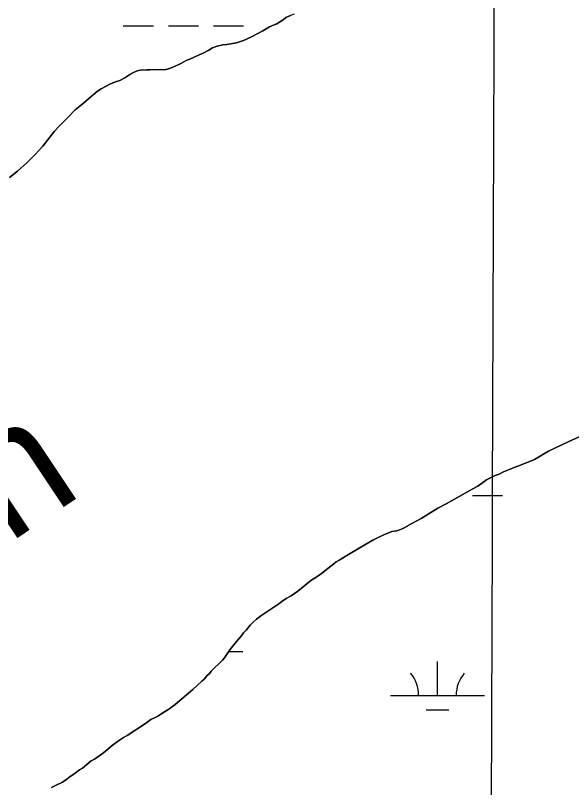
# Model space of a CAD drawing. Extents: x 3148686 to 3186545, y 916144 to 941516.
# Drawn here: x 3155037 to 3155629, y 924669 to 925490 of the extents above; entities that cross this region are included whole.
import ezdxf

# ---------------------------------------------------------------- set-up
doc = ezdxf.new("R2010")
doc.units = 0
for name, color, linetype in [('V-GRID-MAJR', 7, 'Continuous'), ('V-RIVR-IDEN', 7, 'Continuous'), ('V-SITE-VEGE', 7, 'Continuous'), ('V-TOPO-SHOR', 7, 'Continuous'), ('V-WETL-SWMP', 7, 'Continuous')]:
    doc.layers.add(name, color=color, linetype=linetype)

msp = doc.modelspace()

# ---------------------------------------------------------------- linework, layer by layer
at = {"layer": 'V-GRID-MAJR'}
msp.add_spline([(3155532.771, 921545.5580000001), (3155553.932, 927607.469), (3155575.096, 933670.4720000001), (3155596.261, 939733.524), (3155596.265, 939734.567)], degree=3, dxfattribs=at)
at = {"layer": 'V-SITE-VEGE'}
for p, q in [((3155315.185, 925480.7459999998), (3155321.83, 925485.0119999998)), ((3155321.83, 925485.0119999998), (3155324.9620000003, 925487.3409999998)), ((3155324.9620000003, 925487.3409999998), (3155329.654, 925489.6629999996)), ((3155300.332, 925473.3939999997), (3155307.367, 925477.4609999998)), ((3155307.367, 925477.4609999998), (3155312.256, 925479.7819999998)), ((3155312.256, 925479.7819999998), (3155315.185, 925480.7459999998)), ((3155288.409, 925466.8059999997), (3155300.332, 925473.3939999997)), ((3155262.24, 925458.7139999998), (3155272.1950000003, 925460.4299999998)), ((3155272.1950000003, 925460.4299999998), (3155279.617, 925462.9389999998)), ((3155279.617, 925462.9389999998), (3155288.409, 925466.8059999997)), ((3155236.849, 925449.6429999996), (3155242.907, 925452.7419999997)), ((3155242.907, 925452.7419999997), (3155246.816, 925455.0659999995)), ((3155246.816, 925455.0659999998), (3155251.895, 925456.998)), ((3155251.895, 925456.9979999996), (3155257.947, 925458.3389999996)), ((3155257.947, 925458.3389999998), (3155262.24, 925458.7139999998)), ((3155222.781, 925443.2599999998), (3155232.744, 925447.9029999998)), ((3155232.744, 925447.9029999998), (3155236.849, 925449.6429999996)), ((3155202.0670000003, 925433.5869999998), (3155210.468, 925437.2609999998)), ((3155210.468, 925437.2609999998), (3155213.987, 925439.0040000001)), ((3155213.987, 925439.0039999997), (3155218.873, 925441.7159999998)), ((3155218.873, 925441.7159999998), (3155222.781, 925443.26)), ((3155158.934, 925426.9269999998), (3155162.062, 925428.67)), ((3155162.062, 925428.6699999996), (3155166.555, 925430.7979999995)), ((3155166.555, 925430.7979999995), (3155169.875, 925431.3689999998)), ((3155169.875, 925431.3689999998), (3155176.897, 925431.9279999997)), ((3155176.897, 925431.9279999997), (3155180.215, 925431.719)), ((3155180.215, 925431.7189999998), (3155191.528, 925432.2619999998)), ((3155191.528, 925432.2619999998), (3155195.622, 925431.6619999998)), ((3155195.622, 925431.6619999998), (3155198.551, 925432.4299999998)), ((3155198.551, 925432.4299999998), (3155202.0670000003, 925433.5869999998)), ((3155137.4390000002, 925416.4759999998), (3155143.6890000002, 925419.181)), ((3155143.6890000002, 925419.1809999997), (3155148.377, 925420.5289999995)), ((3155148.377, 925420.5289999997), (3155153.6550000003, 925423.435)), ((3155153.6550000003, 925423.4349999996), (3155158.9340000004, 925426.9269999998)), ((3155124.536, 925409.3059999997), (3155128.448, 925411.6319999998)), ((3155128.448, 925411.6319999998), (3155137.4390000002, 925416.4759999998)), ((3155115.144, 925401.3469999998), (3155124.536, 925409.3059999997)), ((3155100.663, 925389.3069999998), (3155109.664, 925396.2949999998)), ((3155109.664, 925396.2949999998), (3155115.144, 925401.3469999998)), ((3155092.049, 925380.5639999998), (3155100.663, 925389.3069999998)), ((3155088.913, 925377.0639999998), (3155092.049, 925380.5639999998)), ((3155078.9250000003, 925366.7649999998), (3155083.627, 925372.0139999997)), ((3155083.627, 925372.0139999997), (3155088.913, 925377.0639999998)), ((3155066.185, 925350.6249999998), (3155078.9250000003, 925366.7649999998)), ((3155058.154, 925341.6829999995), (3155066.1850000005, 925350.6249999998)), ((3155049.538, 925333.1349999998), (3155058.154, 925341.6829999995)), ((3155039.557, 925324.2009999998), (3155049.538, 925333.1349999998)), ((3155030.752, 925317.2109999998), (3155039.557, 925324.2009999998)), ((3155636.9620000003, 925041.4339999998), (3155625.0670000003, 925036.1359999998)), ((3155625.0670000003, 925036.1359999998), (3155611.585, 925029.8549999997)), ((3155604.247, 925026.1209999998), (3155599.8850000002, 925023.764)), ((3155611.585, 925029.8549999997), (3155604.247, 925026.1209999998)), ((3155589.1720000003, 925017.4699999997), (3155574.504, 925011.3939999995)), ((3155595.521, 925021.0089999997), (3155589.1720000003, 925017.4699999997)), ((3155599.8850000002, 925023.7639999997), (3155595.521, 925021.0089999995)), ((3155567.7660000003, 925009.0429999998), (3155563.406, 925007.0809999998)), ((3155574.504, 925011.3939999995), (3155567.7660000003, 925009.0429999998)), ((3155547.5470000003, 925000.4129999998), (3155541.798, 924997.6659999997)), ((3155551.907, 925001.9789999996), (3155547.5470000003, 925000.4129999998)), ((3155556.468, 925004.3359999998), (3155551.907, 925001.9789999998)), ((3155563.406, 925007.0809999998), (3155556.468, 925004.3359999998)), ((3155538.4250000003, 924995.6979999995), (3155528.9020000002, 924989.2039999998)), ((3155541.798, 924997.6659999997), (3155538.4250000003, 924995.6979999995)), ((3155523.149, 924985.8609999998), (3155512.438, 924979.7669999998)), ((3155528.9020000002, 924989.2039999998), (3155523.149, 924985.8609999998)), ((3155506.886, 924976.8219999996), (3155495.382, 924970.1349999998)), ((3155512.438, 924979.7669999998), (3155506.886, 924976.8219999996)), ((3155495.382, 924970.1349999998), (3155486.4590000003, 924965.6169999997)), ((3155483.682, 924964.0439999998), (3155468.803, 924954.7989999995)), ((3155486.4590000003, 924965.6169999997), (3155483.682, 924964.0439999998)), ((3155468.803, 924954.7989999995), (3155458.688, 924949.4949999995)), ((3155447.9790000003, 924943.3999999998), (3155442.824, 924941.4419999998)), ((3155450.754, 924944.7769999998), (3155447.9790000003, 924943.3999999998)), ((3155458.688, 924949.4949999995), (3155450.754, 924944.7769999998)), ((3155424.394, 924935.1799999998), (3155417.453, 924931.6410000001)), ((3155429.154, 924937.3359999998), (3155424.394, 924935.1799999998)), ((3155437.4790000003, 924940.6699999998), (3155429.154, 924937.3359999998)), ((3155442.824, 924941.4419999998), (3155437.4790000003, 924940.6699999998)), ((3155408.926, 924926.7279999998), (3155393.254, 924917.2879999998)), ((3155417.453, 924931.6409999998), (3155408.9260000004, 924926.7279999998)), ((3155381.507, 924910.4499999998), (3155378.5330000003, 924908.4429999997)), ((3155393.254, 924917.2879999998), (3155381.507, 924910.4499999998)), ((3155375.998, 924906.3829999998), (3155369.448, 924901.5289999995)), ((3155378.5330000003, 924908.4429999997), (3155375.998, 924906.3829999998)), ((3155362.764, 924896.0119999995), (3155356.878, 924891.8789999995)), ((3155369.448, 924901.5289999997), (3155362.764, 924896.012)), ((3155349.3370000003, 924887.0249999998), (3155337.426, 924877.3729999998)), ((3155352.579, 924889.4539999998), (3155349.3370000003, 924887.0249999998)), ((3155356.878, 924891.8789999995), (3155352.579, 924889.4539999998)), ((3155337.426, 924877.3729999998), (3155330.413, 924872.5189999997)), ((3155325.191, 924869.5039999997), (3155320.432, 924866.2889999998)), ((3155330.413, 924872.5189999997), (3155325.191, 924869.5039999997)), ((3155317.452, 924863.9259999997), (3155298.205, 924851.1359999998)), ((3155320.432, 924866.2889999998), (3155317.452, 924863.9259999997)), ((3155293.64, 924847.5909999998), (3155289.669, 924844.0439999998)), ((3155298.205, 924851.1359999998), (3155293.64, 924847.591)), ((3155282.9080000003, 924836.1529999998), (3155279.928, 924832.9989999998)), ((3155286.8850000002, 924841.0859999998), (3155282.9080000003, 924836.1529999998)), ((3155289.669, 924844.0439999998), (3155286.8850000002, 924841.0859999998)), ((3155277.143, 924829.4449999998), (3155272.1750000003, 924823.7249999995)), ((3155279.928, 924832.9989999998), (3155277.143, 924829.4449999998)), ((3155272.1750000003, 924823.7249999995), (3155265.213, 924815.0459999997)), ((3155265.213, 924815.0459999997), (3155259.4420000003, 924806.5569999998)), ((3155257.453, 924803.9929999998), (3155245.532, 924792.1639999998)), ((3155259.4420000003, 924806.5569999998), (3155257.453, 924803.9929999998)), ((3155240.963, 924787.4309999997), (3155237.782, 924783.8799999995)), ((3155243.543, 924789.7939999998), (3155240.963, 924787.4309999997)), ((3155245.532, 924792.1639999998), (3155243.543, 924789.7939999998)), ((3155235.399, 924781.5139999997), (3155225.865, 924772.8429999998)), ((3155237.782, 924783.8799999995), (3155235.399, 924781.5139999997)), ((3155225.865, 924772.8429999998), (3155207.003, 924756.8849999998)), ((3155207.003, 924756.8849999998), (3155200.255, 924751.9629999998)), ((3155192.915, 924747.2409999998), (3155188.747, 924744.2879999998)), ((3155200.255, 924751.9629999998), (3155192.915, 924747.2409999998)), ((3155178.237, 924738.7869999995), (3155175.458, 924736.6219999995)), ((3155181.213, 924740.7549999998), (3155178.237, 924738.7869999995)), ((3155185.773, 924743.1119999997), (3155181.213, 924740.755)), ((3155188.747, 924744.2879999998), (3155185.773, 924743.1119999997)), ((3155175.458, 924736.6219999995), (3155156.014, 924724.0289999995)), ((3155152.0470000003, 924721.8659999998), (3155146.8880000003, 924718.3249999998)), ((3155156.014, 924724.0289999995), (3155152.0470000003, 924721.8659999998)), ((3155140.14, 924713.4039999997), (3155131.006, 924705.5209999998)), ((3155146.8880000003, 924718.3249999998), (3155140.14, 924713.4039999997)), ((3155131.006, 924705.5209999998), (3155121.284, 924698.8300000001)), ((3155117.7120000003, 924696.8659999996), (3155108.382, 924689.1819999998)), ((3155121.284, 924698.8299999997), (3155117.7120000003, 924696.8659999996)), ((3155108.382, 924689.1819999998), (3155105.207, 924687.2159999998)), ((3155095.287, 924680.1279999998), (3155091.713, 924677.3709999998)), ((3155099.45, 924682.8819999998), (3155095.287, 924680.1279999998)), ((3155105.207, 924687.2159999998), (3155099.45, 924682.8819999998)), ((3155087.148, 924674.2209999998), (3155079.812, 924670.8849999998)), ((3155091.713, 924677.3709999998), (3155087.148, 924674.2209999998)), ((3155079.812, 924670.8849999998), (3155075.45, 924668.5279999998))]:
    msp.add_line(p, q, dxfattribs=at)
at = {"layer": 'V-TOPO-SHOR'}
for points in [[(3155333.754000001, 925491.0129999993), (3155329.654000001, 925489.6629999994), (3155324.962000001, 925487.3409999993), (3155321.832000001, 925485.0119999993), (3155315.185000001, 925480.7459999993), (3155312.256000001, 925479.7819999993), (3155307.369000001, 925477.4609999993), (3155300.332000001, 925473.3919999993), (3155288.409000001, 925466.8059999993), (3155279.617000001, 925462.9389999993), (3155272.195000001, 925460.4299999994), (3155262.240000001, 925458.7139999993), (3155257.947000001, 925458.3389999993), (3155251.895000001, 925456.9979999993), (3155246.816000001, 925455.0659999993), (3155242.907000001, 925452.7419999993), (3155236.849000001, 925449.6429999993), (3155232.744000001, 925447.9029999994), (3155222.781000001, 925443.2599999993), (3155218.873000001, 925441.7159999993), (3155213.987000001, 925439.0039999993)], [(3155213.987000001, 925439.0039999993), (3155210.468000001, 925437.2609999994), (3155202.067000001, 925433.5869999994), (3155198.551000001, 925432.4299999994), (3155195.622000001, 925431.6619999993), (3155191.528000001, 925432.2619999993), (3155180.213000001, 925431.7189999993), (3155176.897000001, 925431.9279999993), (3155169.875000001, 925431.3689999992), (3155166.555000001, 925430.7979999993), (3155162.062000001, 925428.6699999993), (3155158.934000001, 925426.9269999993), (3155153.655000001, 925423.4349999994), (3155148.377000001, 925420.5289999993), (3155143.689000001, 925419.1809999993), (3155137.439000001, 925416.4759999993), (3155128.448000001, 925411.6319999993), (3155124.5360000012, 925409.3079999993), (3155115.1440000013, 925401.3449999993), (3155109.664000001, 925396.2949999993), (3155100.663000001, 925389.3069999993), (3155092.049000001, 925380.5639999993), (3155088.913000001, 925377.0639999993), (3155083.627000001, 925372.0139999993), (3155078.925000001, 925366.7649999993), (3155066.185000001, 925350.6249999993), (3155058.154000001, 925341.6829999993), (3155049.538000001, 925333.1349999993), (3155039.557000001, 925324.1989999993), (3155030.752000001, 925317.2109999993)], [(3155417.453000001, 924931.6429999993), (3155424.3940000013, 924935.1799999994), (3155429.154000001, 924937.3379999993), (3155437.479000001, 924940.6699999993), (3155442.824000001, 924941.4419999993), (3155447.979000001, 924943.3999999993), (3155450.754000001, 924944.7769999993), (3155458.688000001, 924949.4949999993), (3155468.8030000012, 924954.7989999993), (3155483.682000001, 924964.0439999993), (3155486.459000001, 924965.6169999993), (3155495.382000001, 924970.1349999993), (3155506.886000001, 924976.8199999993), (3155512.438000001, 924979.7669999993), (3155523.149000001, 924985.8609999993), (3155528.902000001, 924989.2039999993), (3155538.425000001, 924995.6979999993), (3155541.798000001, 924997.6639999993), (3155547.547000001, 925000.4129999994), (3155551.907000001, 925001.9789999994), (3155556.468000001, 925004.3359999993), (3155563.406000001, 925007.0809999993), (3155567.766000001, 925009.0429999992), (3155574.504000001, 925011.3939999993), (3155589.174000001, 925017.4699999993), (3155595.521000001, 925021.0089999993), (3155599.885000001, 925023.7639999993), (3155604.247000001, 925026.1209999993), (3155611.585000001, 925029.8549999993), (3155625.067000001, 925036.1359999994), (3155636.962000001, 925041.4339999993)], [(3155075.450000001, 924668.5279999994), (3155079.812000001, 924670.8849999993), (3155087.148000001, 924674.2209999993), (3155091.713000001, 924677.3709999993), (3155095.285000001, 924680.1279999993), (3155099.450000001, 924682.8819999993), (3155105.207000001, 924687.2159999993), (3155108.382000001, 924689.1819999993), (3155117.712000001, 924696.8639999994), (3155121.284000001, 924698.8299999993), (3155131.006000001, 924705.5209999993), (3155140.140000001, 924713.4039999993), (3155146.888000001, 924718.3249999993), (3155152.047000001, 924721.8659999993), (3155156.014000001, 924724.0289999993), (3155175.458000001, 924736.6219999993), (3155178.237000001, 924738.7869999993), (3155181.213000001, 924740.7549999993), (3155185.773000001, 924743.1119999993), (3155188.747000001, 924744.2879999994), (3155192.915000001, 924747.2409999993), (3155200.255000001, 924751.9629999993), (3155207.003000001, 924756.8849999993), (3155225.865000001, 924772.8429999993), (3155235.399000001, 924781.5139999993), (3155237.782000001, 924783.8799999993), (3155240.963000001, 924787.4309999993), (3155243.543000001, 924789.7939999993), (3155245.532000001, 924792.1639999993), (3155257.453000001, 924803.9929999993), (3155259.442000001, 924806.5569999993), (3155265.213000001, 924815.0459999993), (3155272.175000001, 924823.7249999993), (3155277.143000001, 924829.4449999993), (3155279.9280000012, 924832.9989999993), (3155282.908000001, 924836.1529999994), (3155286.885000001, 924841.0859999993), (3155289.669000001, 924844.0439999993), (3155293.640000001, 924847.5909999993), (3155298.205000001, 924851.1359999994), (3155317.452000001, 924863.9259999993), (3155320.429000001, 924866.2889999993), (3155325.191000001, 924869.5039999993), (3155330.413000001, 924872.5189999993), (3155337.426000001, 924877.3729999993), (3155349.337000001, 924887.0249999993), (3155352.579000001, 924889.4539999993), (3155356.878000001, 924891.8789999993), (3155362.764000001, 924896.0119999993), (3155369.448000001, 924901.5289999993), (3155375.998000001, 924906.3849999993), (3155378.533000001, 924908.4409999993), (3155381.507000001, 924910.4499999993), (3155393.254000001, 924917.2879999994), (3155408.926000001, 924926.7279999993), (3155417.453000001, 924931.6429999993)]]:
    msp.add_lwpolyline(points, dxfattribs=at)
at = {"layer": 'V-WETL-SWMP'}
for p, q in [((3155151.9587057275, 925478.6810714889), (3155183.9586879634, 925478.6473529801)), ((3155199.958679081, 925478.630493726), (3155231.958661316, 925478.5967752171)), ((3155247.958652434, 925478.5799159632), (3155279.9586346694, 925478.5461974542)), ((3155523.432515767, 924979.1133709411), (3155555.4324980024, 924979.0796524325)), ((3155263.9672025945, 924813.2126783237), (3155279.257553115, 924813.1965668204)), ((3155486.0525148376, 924766.5486403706), (3155486.09044816, 924802.5486203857)), ((3155436.052542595, 924766.6013255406), (3155536.0524870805, 924766.4959552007)), ((3155474.036261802, 924751.1302933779), (3155498.0362484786, 924751.1050044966))]:
    msp.add_line(p, q, dxfattribs=at)
for points in [[(3155195.623000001, 925431.6609999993), (3155198.551000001, 925432.4299999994), (3155202.067000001, 925433.5869999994), (3155210.468000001, 925437.2609999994), (3155213.986000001, 925439.0029999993), (3155218.8730000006, 925441.7149999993), (3155222.780000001, 925443.2599999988), (3155232.745000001, 925447.9029999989), (3155236.848000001, 925449.6429999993), (3155242.907000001, 925452.7409999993), (3155246.8170000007, 925455.0659999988), (3155251.896000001, 925456.9979999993), (3155257.947000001, 925458.3399999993), (3155262.240000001, 925458.7129999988), (3155272.194000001, 925460.4309999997), (3155279.616000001, 925462.9379999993), (3155288.408000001, 925466.8049999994), (3155300.332000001, 925473.3909999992), (3155307.370000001, 925477.4609999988), (3155312.255000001, 925479.7819999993), (3155315.184000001, 925480.7459999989), (3155321.833000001, 925485.0119999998), (3155324.962000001, 925487.3409999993), (3155329.653000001, 925489.6639999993)], [(3155030.752000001, 925317.2109999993), (3155039.557000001, 925324.1989999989), (3155049.539000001, 925333.1339999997), (3155058.154000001, 925341.6829999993), (3155066.185000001, 925350.6249999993), (3155078.926000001, 925366.7649999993), (3155083.627000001, 925372.0139999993), (3155088.913000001, 925377.0649999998), (3155092.048000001, 925380.5639999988), (3155100.663000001, 925389.3079999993), (3155109.663000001, 925396.2959999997), (3155115.1440000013, 925401.3459999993), (3155124.537000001, 925409.3069999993), (3155128.447000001, 925411.6329999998), (3155137.438000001, 925416.4749999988), (3155143.690000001, 925419.1819999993), (3155148.377000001, 925420.5289999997), (3155153.654000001, 925423.4349999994), (3155158.934000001, 925426.9259999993), (3155162.062000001, 925428.6689999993), (3155166.556000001, 925430.7969999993), (3155169.8740000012, 925431.3699999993), (3155176.898000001, 925431.9279999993), (3155180.213000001, 925431.7199999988), (3155191.5290000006, 925432.2619999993), (3155195.623000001, 925431.6609999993)], [(3155636.962000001, 925041.4329999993), (3155625.067000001, 925036.1349999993), (3155611.585000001, 925029.8539999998), (3155604.248000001, 925026.1219999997), (3155599.885000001, 925023.7639999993), (3155595.521000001, 925021.0099999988), (3155589.174000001, 925017.4709999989), (3155574.505000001, 925011.3929999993), (3155567.767000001, 925009.0429999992), (3155563.406000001, 925007.0809999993), (3155556.468000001, 925004.3369999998), (3155551.907000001, 925001.9799999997), (3155547.547000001, 925000.4129999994), (3155541.797000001, 924997.6639999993), (3155538.425000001, 924995.6979999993), (3155528.901000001, 924989.2039999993), (3155523.149000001, 924985.8609999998), (3155512.438000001, 924979.7669999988), (3155506.885000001, 924976.8199999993), (3155495.3810000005, 924970.1349999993), (3155486.458000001, 924965.6169999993), (3155483.681000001, 924964.0449999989), (3155468.802000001, 924954.7999999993), (3155458.688000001, 924949.4949999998), (3155450.754000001, 924944.7759999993), (3155447.9780000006, 924943.4009999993), (3155442.825000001, 924941.4419999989), (3155437.4780000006, 924940.6699999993), (3155429.153000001, 924937.3379999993), (3155424.395000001, 924935.1789999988), (3155417.454000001, 924931.6429999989), (3155408.925000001, 924926.7279999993), (3155393.254000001, 924917.2889999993), (3155381.5080000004, 924910.4509999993), (3155378.534000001, 924908.4409999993), (3155375.9980000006, 924906.3839999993), (3155369.448000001, 924901.5279999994), (3155362.7640000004, 924896.0119999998), (3155356.877000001, 924891.8779999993), (3155352.5790000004, 924889.4539999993), (3155349.3380000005, 924887.0249999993), (3155337.426000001, 924877.3729999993), (3155330.414000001, 924872.5189999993), (3155325.191000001, 924869.5039999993), (3155320.429000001, 924866.2899999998), (3155317.451000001, 924863.9259999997), (3155298.205000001, 924851.1359999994), (3155293.639000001, 924847.5909999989), (3155289.6680000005, 924844.0439999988), (3155286.886000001, 924841.0859999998), (3155282.908000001, 924836.1529999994), (3155279.9280000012, 924832.9979999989), (3155277.143000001, 924829.4459999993), (3155272.174000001, 924823.7259999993), (3155265.213000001, 924815.0449999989), (3155259.442000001, 924806.5569999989), (3155257.453000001, 924803.9919999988), (3155245.533000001, 924792.1629999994), (3155243.544000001, 924789.7949999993), (3155240.962000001, 924787.4299999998), (3155237.782000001, 924783.8799999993), (3155235.398000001, 924781.5139999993), (3155225.865000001, 924772.8429999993), (3155207.003000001, 924756.8839999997), (3155200.255000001, 924751.9629999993), (3155192.914000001, 924747.2409999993), (3155188.7470000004, 924744.2879999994), (3155185.773000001, 924743.1119999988), (3155181.212000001, 924740.7549999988), (3155178.236000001, 924738.7869999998), (3155175.4570000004, 924736.6209999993), (3155156.014000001, 924724.0289999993), (3155152.047000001, 924721.8669999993), (3155146.888000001, 924718.3249999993), (3155140.140000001, 924713.4029999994), (3155131.0060000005, 924705.5209999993), (3155121.283000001, 924698.8299999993), (3155117.713000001, 924696.8639999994), (3155108.382000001, 924689.1819999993), (3155105.207000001, 924687.2149999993), (3155099.451000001, 924682.8829999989), (3155095.285000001, 924680.1279999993), (3155091.7120000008, 924677.3709999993), (3155087.1480000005, 924674.2219999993), (3155079.812000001, 924670.8859999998), (3155075.449000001, 924668.5269999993)]]:
    msp.add_lwpolyline(points, dxfattribs=at)
for centre, radius, start, end in [((3155430.8101097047, 924767.0816529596), 35.24628790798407, 359.1678071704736, 40.711465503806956), ((3155541.2959205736, 924766.965233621), 35.246287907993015, 139.16780416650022, 180.71146249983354)]:
    msp.add_arc(centre, radius, start, end, dxfattribs=at)

# ---------------------------------------------------------------- texts
at = {"layer": 'V-RIVR-IDEN'}
msp.add_text('Martin', height=132.99973599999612, rotation=33.701515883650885, dxfattribs=at).set_placement((3154700.2002203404, 924707.7582145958))

doc.saveas('drawing.dxf')
